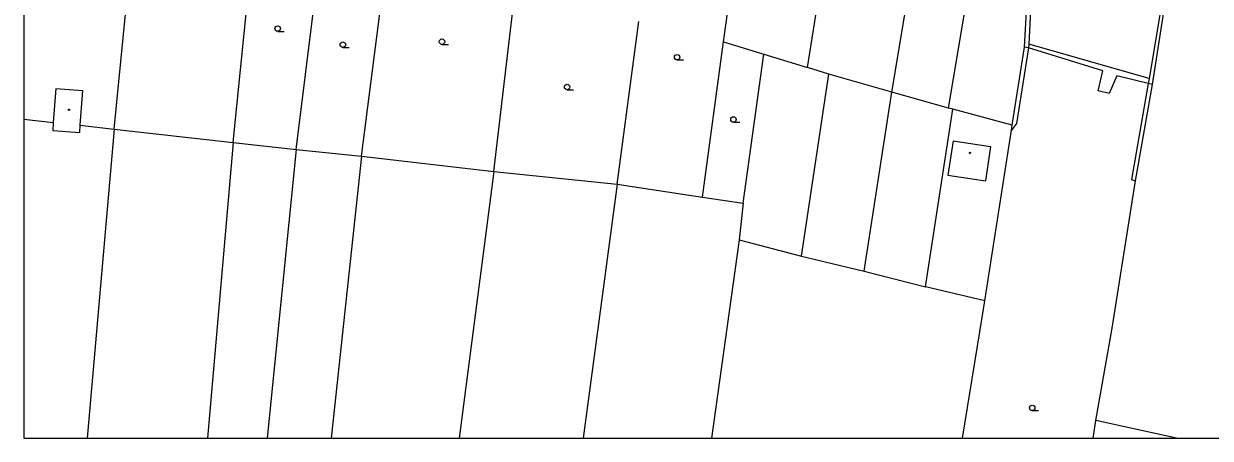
# Model space of a CAD drawing. Extents: x -599951 to -598963, y -1164095 to -1162939.
# Drawn here: x -599951.1 to -599788.6, y -1164094.7 to -1164037.8 of the extents above; entities that cross this region are included whole.
import ezdxf

# ---------------------------------------------------------------- set-up
doc = ezdxf.new("R2010")
doc.units = 0
for name, color, linetype in [('Level 11', 7, 'Continuous'), ('Level 36', 7, 'Continuous'), ('Level 39', 7, 'Continuous'), ('Level 5', 7, 'Continuous'), ('Level 51', 7, 'Continuous'), ('Level 7', 7, 'Continuous'), ('Vrstva 53', 7, 'Continuous')]:
    doc.layers.add(name, color=color, linetype=linetype)

msp = doc.modelspace()

# ---------------------------------------------------------------- linework, layer by layer
at = {"layer": 'Level 11'}
for p, q in [((-599951.12, -1164050.93), (-599947.08, -1164051.37)), ((-599822.57, -1164094.69), (-599819.9, -1164078.11)), ((-599793.25, -1164094.69), (-599804.31, -1164092.26))]:
    msp.add_line(p, q, dxfattribs=at)
for points in [[(-599938.72, -1164052.29), (-599935.62, -1164020.72)], [(-599843.8, -1164043.83), (-599841.64, -1164030.3), (-599840.4, -1164022.54)], [(-599922.44, -1164054.13), (-599919.44, -1164024.19)], [(-599913.84, -1164055.09), (-599910.02, -1164024.58)], [(-599904.89, -1164056.02), (-599901.03, -1164026.05)], [(-599832.23, -1164047.22), (-599828.73, -1164026.17)], [(-599855.3, -1164040.31), (-599853.48, -1164027.19)], [(-599824.49, -1164049.43), (-599820.97, -1164028.51)], [(-599814.1, -1164041.06), (-599813.48, -1164030.38)], [(-599813, -1164030.52), (-599813.51, -1164040.63)], [(-599886.73, -1164058.1), (-599883.78, -1164032.9)], [(-599795.56, -1164036.62), (-599797.03, -1164045.38)], [(-599796.56, -1164046.19), (-599795.01, -1164036.21)], [(-599869.88, -1164059.85), (-599866.9, -1164037.55)], [(-599858.16, -1164061.63), (-599855.3, -1164040.31)], [(-599855.3, -1164040.31), (-599849.79, -1164042)], [(-599815.76, -1164051.75), (-599814.1, -1164041.06)], [(-599813.54, -1164041.15), (-599815.2, -1164051.53)], [(-599813.54, -1164041.15), (-599814.1, -1164041.06)], [(-599813.51, -1164040.63), (-599813.54, -1164041.15)], [(-599803.36, -1164044.3), (-599813.54, -1164041.15)], [(-599797.03, -1164045.38), (-599813.51, -1164040.63)], [(-599852.63, -1164062.43), (-599849.79, -1164042)], [(-599849.79, -1164042), (-599843.8, -1164043.83)], [(-599844.6, -1164069.7), (-599840.89, -1164044.78)], [(-599840.89, -1164044.78), (-599843.8, -1164043.83)], [(-599832.23, -1164047.22), (-599840.89, -1164044.78)], [(-599804.01, -1164047.03), (-599803.36, -1164044.3)], [(-599801.46, -1164045.01), (-599802.48, -1164047.42)], [(-599797.15, -1164046.05), (-599801.46, -1164045.01)], [(-599797.15, -1164046.05), (-599799.45, -1164059.2)], [(-599798.87, -1164059.39), (-599796.56, -1164046.19)], [(-599797.03, -1164045.38), (-599797.15, -1164046.05)], [(-599796.56, -1164046.19), (-599797.15, -1164046.05)], [(-599836.03, -1164071.79), (-599832.23, -1164047.22)], [(-599824.49, -1164049.43), (-599832.23, -1164047.22)], [(-599802.48, -1164047.42), (-599804.01, -1164047.03)], [(-599827.62, -1164073.92), (-599823.91, -1164049.56)], [(-599823.91, -1164049.56), (-599824.49, -1164049.43)], [(-599815.76, -1164051.75), (-599823.91, -1164049.56)], [(-599943.42, -1164051.77), (-599938.72, -1164052.29)], [(-599938.72, -1164052.29), (-599922.44, -1164054.13)], [(-599819.5, -1164075.86), (-599815.86, -1164052.43)], [(-599815.2, -1164051.53), (-599815.86, -1164052.43)], [(-599815.86, -1164052.43), (-599815.76, -1164051.75)], [(-599922.44, -1164054.13), (-599913.84, -1164055.09)], [(-599913.84, -1164055.09), (-599904.89, -1164056.02)], [(-599904.89, -1164056.02), (-599886.73, -1164058.1)], [(-599886.73, -1164058.1), (-599869.88, -1164059.85)], [(-599802.08, -1164079.59), (-599798.87, -1164059.39)], [(-599799.45, -1164059.2), (-599798.87, -1164059.39)], [(-599869.88, -1164059.85), (-599858.16, -1164061.63)], [(-599858.16, -1164061.63), (-599852.63, -1164062.43)], [(-599852.63, -1164062.43), (-599853.16, -1164067.5)], [(-599853.16, -1164067.5), (-599844.6, -1164069.7)], [(-599844.6, -1164069.7), (-599836.03, -1164071.79)], [(-599836.03, -1164071.79), (-599827.62, -1164073.92)], [(-599819.5, -1164075.86), (-599827.62, -1164073.92)], [(-599819.9, -1164078.11), (-599819.5, -1164075.86)], [(-599804.31, -1164092.26), (-599802.08, -1164079.59)]]:
    msp.add_lwpolyline(points, dxfattribs=at)
at = {"layer": 'Level 36'}
for p, q in [((-599916.35, -1164038.89), (-599915.48, -1164038.89)), ((-599907.43, -1164041.09), (-599906.55, -1164041.09)), ((-599893.85, -1164040.68), (-599892.98, -1164040.68)), ((-599861.65, -1164042.82), (-599860.77, -1164042.82)), ((-599876.72, -1164046.89), (-599875.84, -1164046.89)), ((-599853.94, -1164051.36), (-599853.07, -1164051.36)), ((-599813.03, -1164090.89), (-599812.16, -1164090.89))]:
    msp.add_line(p, q, dxfattribs=at)
for centre in [(-599916.35, -1164038.51), (-599893.85, -1164040.31), (-599907.43, -1164040.72), (-599861.65, -1164042.44), (-599876.72, -1164046.52), (-599853.94, -1164050.98), (-599813.03, -1164090.52)]:
    msp.add_circle(centre, 0.375, dxfattribs=at)
at = {"layer": 'Level 39'}
for centre, radius in [((-599944.91, -1164049.64), 0.09), ((-599944.91, -1164049.64), 0.0398), ((-599821.54, -1164055.55), 0.09), ((-599821.54, -1164055.55), 0.0398)]:
    msp.add_circle(centre, radius, dxfattribs=at)
at = {"layer": 'Level 5'}
for points in [[(-599946.74, -1164046.72), (-599947.08, -1164051.37)], [(-599946.74, -1164046.72), (-599943.08, -1164046.98)], [(-599943.08, -1164046.98), (-599943.42, -1164051.77)], [(-599947.08, -1164051.37), (-599947.16, -1164052.49)], [(-599947.16, -1164052.49), (-599943.49, -1164052.76)], [(-599943.42, -1164051.77), (-599943.49, -1164052.76)], [(-599823.86, -1164053.89), (-599824.57, -1164058.61)], [(-599823.86, -1164053.89), (-599818.72, -1164054.67)], [(-599818.72, -1164054.67), (-599819.43, -1164059.38)], [(-599824.57, -1164058.61), (-599819.43, -1164059.38)]]:
    msp.add_lwpolyline(points, dxfattribs=at)
at = {"layer": 'Level 51'}
for p, q in [((-599938.72, -1164052.29), (-599942.42, -1164094.69)), ((-599922.44, -1164054.13), (-599925.94, -1164094.69)), ((-599913.84, -1164055.09), (-599917.81, -1164094.69)), ((-599904.89, -1164056.02), (-599909.04, -1164094.69)), ((-599886.73, -1164058.1), (-599891.5, -1164094.69)), ((-599869.88, -1164059.85), (-599874.54, -1164094.69)), ((-599853.16, -1164067.5), (-599856.96, -1164094.69))]:
    msp.add_line(p, q, dxfattribs=at)
at = {"layer": 'Level 7'}
msp.add_line((-599804.7, -1164094.69), (-599804.31, -1164092.26), dxfattribs=at)
at = {"layer": 'Vrstva 53'}
msp.add_lwpolyline([(-599951.12, -1164094.69), (-598963.21, -1164094.69), (-598963.21, -1162939.4), (-599951.12, -1162939.4)], close=True, dxfattribs=at)

doc.saveas('drawing.dxf')
